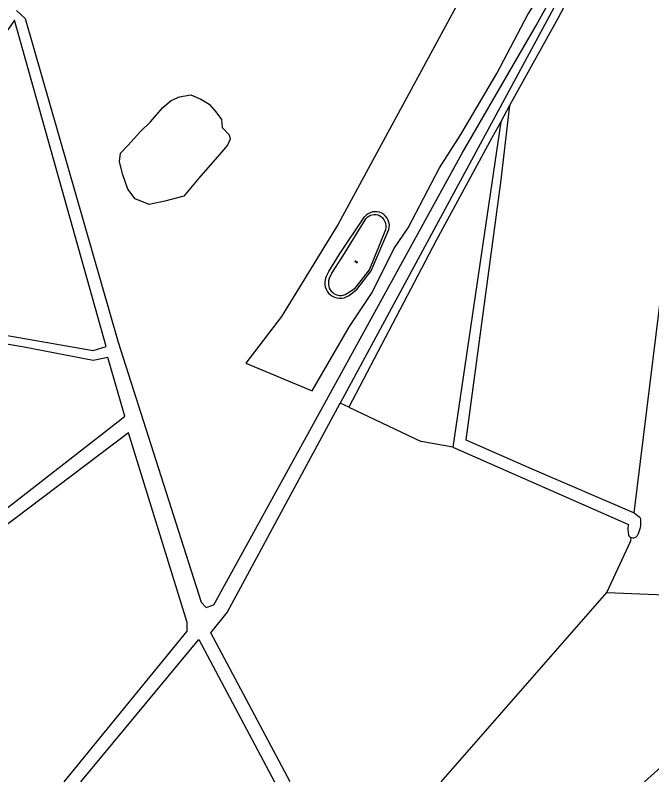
# Model space of a CAD drawing. Extents: x 134297 to 137000, y 403500 to 406000.
# Drawn here: x 135992.6 to 136340, y 403500 to 403918.2 of the extents above; entities that cross this region are included whole.
import ezdxf

# ---------------------------------------------------------------- set-up
doc = ezdxf.new("R2010")
doc.units = 0
for name, color, linetype in [('gg-knt-bronhoudergrens', 7, 'Continuous'), ('gg-knt-onverhard', 7, 'Continuous'), ('gg-kntw-bovenkant insteek waterloop', 7, 'Continuous'), ('gg-kntw-waterlijn', 7, 'Continuous'), ('gt-grn-vlakafsluiter', 7, 'Continuous'), ('gt-symb-watersymbool', 7, 'Continuous')]:
    doc.layers.add(name, color=color, linetype=linetype)

# ---------------------------------------------------------------- blocks, each defined once
blk = doc.blocks.new('gt0-WA')
at = {"layer": 'gt-symb-watersymbool'}
for centre, start, end in [((-0.32, 0.02), 28.0725, 151.9275), ((0.43, 0.42), 208.0725, 331.9275), ((-0.32, -0.43), 28.0725, 151.9275), ((0.43, -0.03), 208.0725, 331.9275)]:
    blk.add_arc(centre, 0.425, start, end, dxfattribs=at)

msp = doc.modelspace()

# ---------------------------------------------------------------- linework, layer by layer
at = {"layer": 'gg-knt-bronhoudergrens'}
for p, q in [((136262.46, 403868.9), (136257.6, 403860.07)), ((136174.64, 403704.35), (136214.2, 403685.66)), ((136231.55, 403682.48), (136214.2, 403685.66)), ((136328.6, 403631.49), (136328.8, 403633.17)), ((136315.45, 403603.19), (136328.6, 403631.49))]:
    msp.add_line(p, q, dxfattribs=at)
for points in [[(136330.46, 403646.68), (136350.93, 403813.33), (136373.82, 403952.02), (136391.86, 404046.74), (136395.69, 404051.48)], [(136118.48, 403728.43), (136154.73, 403713.23), (136175.05, 403748.35), (136187.43, 403766.89), (136199.26, 403790.68), (136207.07, 403802.2), (136224.13, 403834.87), (136235.9, 403853.13), (136255.48, 403886.47), (136272.42, 403918.61), (136288.82, 403944.01), (136293.32, 403953.8), (136287.71, 403959.84), (136263.15, 403977.79), (136247.28, 403948.91), (136168.8, 403804.17), (136138.01, 403753.78), (136118.48, 403728.43)], [(136305.68, 403948.59), (136288.71, 403916.51), (136262.46, 403868.9)], [(136257.6, 403860.07), (136252.73, 403851.24), (136222.34, 403795.35), (136174.64, 403704.35)], [(136315.45, 403603.19), (136360.68, 403601.38), (136371.47, 403599.34), (136427.12, 403594.62), (136456.11, 403593.08), (136456.01, 403591.15)]]:
    msp.add_lwpolyline(points, dxfattribs=at)
at = {"layer": 'gg-knt-onverhard'}
for points in [[(136334.45, 404016.63), (136306.78, 403958.77), (136292.52, 403933.45), (136169.98, 403706.56)], [(135993.23, 403920.73), (135997.97, 403916.43), (136048.71, 403739.88), (136094.01, 403597.93), (136096.82, 403595.11), (136101.04, 403596.52), (136156.43, 403697.26), (136236.49, 403842.87), (136276.9, 403912.56), (136299.83, 403954.35)], [(135992.23, 403915.59), (135988.56, 403910.2), (135966.59, 403886.81), (135950.34, 403872.93), (135935.47, 403862.18), (135903.12, 403843.49), (135865.84, 403825.37), (135859.76, 403821.75), (135854.25, 403816.76), (135850.35, 403810.96), (135827.86, 403769.99), (135832.79, 403770.4), (135861.41, 403763.66), (135872.86, 403763.06), (135902.79, 403758.44), (136035.13, 403735.31), (136042.18, 403737.51), (135992.23, 403915.59)], [(135866.71, 403760.12), (135868.41, 403755.3), (135869.32, 403748.96), (135867.81, 403736.71), (135867.61, 403724.55), (135868.62, 403717.71), (135873.52, 403701.92), (135875.53, 403680.12), (135878.49, 403654.32), (135880.73, 403626.41), (135881.53, 403616.41), (135883.05, 403609.02), (135888.87, 403572.04), (136050.42, 403697.85), (136052.37, 403699.37), (136043.08, 403731.51), (136035.17, 403729.8), (135997.52, 403737.04), (135877.23, 403757.73), (135866.71, 403760.12)], [(136142.61, 403500), (136099.35, 403581.3), (136108.32, 403592.38), (136169.98, 403706.56)], [(136086.43, 403586.93), (136054.45, 403690.32), (135890.96, 403567.1), (135822.48, 403520.93)], [(136336.03, 403500), (136396.98, 403554.68), (136424.13, 403577.12), (136441.2, 403586.77), (136450.94, 403589.68), (136456.01, 403591.15)], [(136019.29, 403500), (136086.43, 403582.21), (136086.43, 403586.93)], [(136028.42, 403500), (136092.79, 403577.57), (136134.07, 403500)]]:
    msp.add_lwpolyline(points, dxfattribs=at)
at = {"layer": 'gg-kntw-bovenkant insteek waterloop'}
for p, q in [((136257.6, 403860.07), (136231.55, 403682.48)), ((136231.55, 403682.48), (136327.32, 403640.4)), ((136330.46, 403646.68), (136333.25, 403644.59))]:
    msp.add_line(p, q, dxfattribs=at)
for points in [[(136105.17, 403861.25), (136105.55, 403856.89), (136109.32, 403852.95), (136109.93, 403850.65), (136108.41, 403847.25), (136104.17, 403842.31), (136092.9, 403829.29), (136084.62, 403819.49), (136074.25, 403816.77), (136065.75, 403815.01), (136058.08, 403818.1), (136054.04, 403823.31), (136051.21, 403831.68), (136049.51, 403838.48), (136050.07, 403843.01), (136054.07, 403847.16), (136060.91, 403854.77), (136066.51, 403860.01), (136073.12, 403867.94), (136077.65, 403871.72), (136082.27, 403873.6), (136088.37, 403874.76), (136093.94, 403872.45), (136098.54, 403869.61), (136102.14, 403865.43), (136105.17, 403861.25)], [(136262.46, 403868.9), (136257.5, 403827.03), (136238.53, 403686.48), (136274.66, 403670.64), (136330.46, 403646.68)], [(136162.11, 403775.14), (136163.7, 403778.41), (136169.66, 403787.9), (136183.19, 403808.18)], [(136174.49, 403765.17), (136178.98, 403768.55), (136186.88, 403778.73), (136196.55, 403801.3)]]:
    msp.add_lwpolyline(points, dxfattribs=at)
for centre, radius, start, end in [((136189.15, 403803.33), 7.68, 344.6442, 140.8579), ((136169.87, 403772.11), 8.33, 158.6157, 303.6617), ((136319.63, 403641.52), 14.51, 330.3663, 6.7383), ((136332.05, 403642.99), 2, 6.7762, 53.0925), ((136338.97, 403637.61), 11.98, 166.5287, 194.5387), ((136329.31, 403635.11), 2, 194.5298, 245.6346), ((136329.75, 403636.06), 3.05, 245.5441, 251.8666), ((136329.75, 403636.06), 3.05, 251.9469, 316.3224), ((136330.49, 403635.35), 2.02, 316.47, 330.3535)]:
    msp.add_arc(centre, radius, start, end, dxfattribs=at)
at = {"layer": 'gg-kntw-waterlijn'}
for points in [[(136163.97, 403774.31), (136165.48, 403777.42), (136171.34, 403786.75), (136183.9, 403807.05)], [(136173.6, 403766.35), (136178.24, 403769.31), (136185.95, 403779.24), (136194.88, 403801.38)]]:
    msp.add_lwpolyline(points, dxfattribs=at)
for centre, radius, start, end in [((136188.77, 403803), 6.33, 345.1723, 140.2751), ((136170.07, 403771.89), 6.56, 158.3107, 302.5291)]:
    msp.add_arc(centre, radius, start, end, dxfattribs=at)
at = {"layer": 'gt-grn-vlakafsluiter'}
for p, q in [((136174.64, 403704.35), (136169.98, 403706.56)), ((136225.02, 403500), (136315.45, 403603.19))]:
    msp.add_line(p, q, dxfattribs=at)

# ---------------------------------------------------------------- block references
at = {"layer": 'gt-symb-watersymbool', "rotation": 180}
msp.add_blockref('gt0-WA', (136178.8, 403783.64), dxfattribs=at)

doc.saveas('drawing.dxf')
